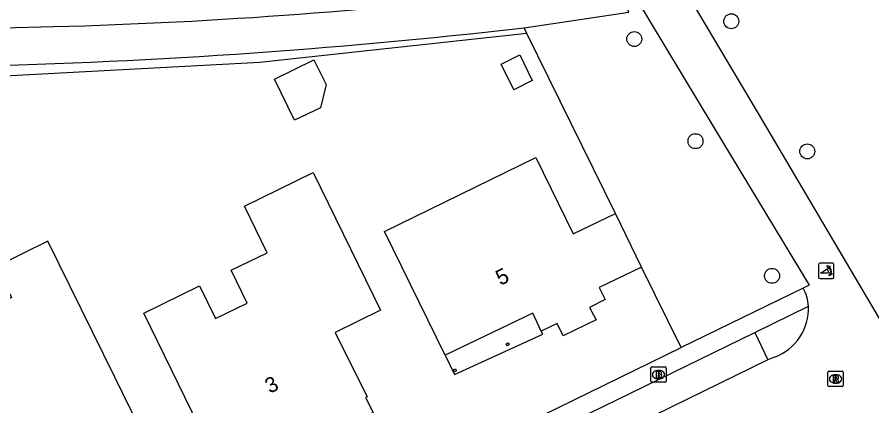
# Model space of a CAD drawing. Extents: x 160457 to 162082, y 388340 to 389736.
# Drawn here: x 160771.3 to 160827.1, y 389160.3 to 389185.7 of the extents above; entities that cross this region are included whole.
import ezdxf

# ---------------------------------------------------------------- set-up
doc = ezdxf.new("R2010")
doc.units = 0
for name, color, linetype in [('IMGEO_Berm_groen', 7, 'Continuous'), ('IMGEO_Boom', 7, 'Continuous'), ('IMGEO_Brandkraan', 7, 'Continuous'), ('IMGEO_Groenvoorziening', 7, 'Continuous'), ('IMGEO_Pand', 7, 'Continuous'), ('IMGEO_Pand_nummerreeks', 7, 'Continuous'), ('IMGEO_Pand_overbouw', 7, 'Continuous'), ('IMGEO_Parkeervlak_open', 7, 'Continuous'), ('IMGEO_Poller', 7, 'Continuous'), ('IMGEO_Rijbaan_lokaal_open', 7, 'Continuous'), ('IMGEO_Rioolput', 7, 'Continuous'), ('IMGEO_Voetpad_open', 7, 'Continuous'), ('IMGEO_Waterloop', 7, 'Continuous')]:
    doc.layers.add(name, color=color, linetype=linetype)

msp = doc.modelspace()

# ---------------------------------------------------------------- linework, layer by layer
at = {"layer": 'IMGEO_Berm_groen'}
for points in [[(160804.553, 389184.603), (160804.392, 389184.984)], [(160804.553, 389184.603), (160787.113, 389182.713), (160769.208, 389181.754)]]:
    msp.add_lwpolyline(points, dxfattribs=at)
at = {"layer": 'IMGEO_Boom'}
for centre in [(160817.906, 389185.403), (160811.574, 389184.242), (160815.57, 389177.567), (160822.867, 389176.901), (160820.567, 389168.766)]:
    msp.add_circle(centre, 0.489, dxfattribs=at)
at = {"layer": 'IMGEO_Brandkraan'}
for p, q in [((160812.653, 389161.883), (160812.653, 389162.735)), ((160812.728, 389162.809), (160813.58, 389162.809)), ((160813.141, 389162.589), (160813.166, 389162.589)), ((160813.654, 389162.735), (160813.654, 389161.883)), ((160813.164, 389162.029), (160813.139, 389162.029)), ((160813.58, 389161.809), (160812.728, 389161.809))]:
    msp.add_line(p, q, dxfattribs=at)
for points in [[(160812.653, 389161.883), (160812.653, 389162.735)], [(160812.728, 389162.809), (160813.58, 389162.809)], [(160813.654, 389162.735), (160813.654, 389161.883)], [(160813.001, 389162.509), (160813.001, 389162.109), (160813.214, 389162.109)], [(160813.232, 389162.509), (160813.001, 389162.509)], [(160813.18, 389162.428), (160813.126, 389162.428), (160813.126, 389162.352)], [(160813.126, 389162.352), (160813.179, 389162.352)], [(160813.188, 389162.276), (160813.126, 389162.276), (160813.126, 389162.195)], [(160813.126, 389162.195), (160813.188, 389162.195)], [(160813.58, 389161.809), (160812.728, 389161.809)]]:
    msp.add_lwpolyline(points, dxfattribs=at)
for centre, radius, start, end in [((160812.73, 389162.733), 0.0765, 91.552, 178.448), ((160812.73, 389162.733), 0.0765, 91.552, 178.448), ((160813.578, 389162.733), 0.0765, 1.552, 88.448), ((160813.578, 389162.733), 0.0765, 1.552, 88.448), ((160813.181, 389162.39), 0.0379, 267.8285, 90.9355), ((160813.189, 389162.235), 0.0404, 269.8759, 90.5077), ((160813.22, 389162.36), 0.251, 268.6676, 293.5347), ((160813.236, 389162.364), 0.145, 59.4692, 91.5367), ((160813.261, 389162.411), 0.0922, 285.5137, 58.1501), ((160813.266, 389162.219), 0.105, 301.3115, 78.989), ((160812.73, 389161.885), 0.0765, 181.552, 268.448), ((160812.73, 389161.885), 0.0765, 181.552, 268.448), ((160813.578, 389161.885), 0.0765, 271.552, 358.448), ((160813.578, 389161.885), 0.0765, 271.552, 358.448)]:
    msp.add_arc(centre, radius, start, end, dxfattribs=at)
for centre, major_axis, ratio, start_param, end_param in [((160813.14, 389162.309), (-0.387, 0.002), 0.722429, 4.712389, 7.853982), ((160813.165, 389162.309), (-0.39, 0.002), 0.717154, 1.570796, 4.712389)]:
    msp.add_ellipse(centre, major_axis=major_axis, ratio=ratio, start_param=start_param, end_param=end_param, dxfattribs=at)
at = {"layer": 'IMGEO_Groenvoorziening'}
for points in [[(160810.338, 389172.849), (160804.553, 389184.603)], [(160814.641, 389164.078), (160812.046, 389169.343)]]:
    msp.add_lwpolyline(points, dxfattribs=at)
at = {"layer": 'IMGEO_Pand'}
for points in [[(160802.88, 389182.606), (160804.094, 389183.199), (160804.913, 389181.523), (160803.699, 389180.929), (160802.88, 389182.606)], [(160789.393, 389178.93), (160788.076, 389181.625), (160790.659, 389182.888), (160791.45, 389181.273), (160791.075, 389179.753), (160789.393, 389178.93)], [(160812.046, 389169.343), (160809.283, 389168.004), (160809.664, 389167.222), (160808.656, 389166.694), (160809.077, 389165.891), (160806.931, 389164.851), (160806.543, 389165.658), (160805.503, 389165.157), (160804.938, 389166.331), (160799.221, 389163.579), (160795.268, 389171.669), (160805.146, 389176.496), (160807.575, 389171.51), (160810.338, 389172.849)], [(160786.116, 389173.316), (160790.611, 389175.514), (160794.997, 389166.524), (160792.05, 389165.066), (160794.131, 389160.859), (160794.033, 389160.81), (160794.519, 389159.828), (160790.977, 389158.09), (160790.295, 389159.48), (160787.963, 389158.335), (160788.645, 389156.945), (160785.103, 389155.207), (160784.619, 389156.196), (160784.52, 389156.148), (160779.539, 389166.333), (160783.179, 389168.114), (160784.226, 389165.974), (160786.303, 389166.99), (160785.256, 389169.129), (160787.602, 389170.277), (160786.116, 389173.316)], [(160812.046, 389169.343), (160810.338, 389172.849)], [(160770.913, 389167.34), (160766.093, 389164.973), (160769.46, 389158.12), (160764.579, 389155.723), (160763.713, 389157.379), (160763.53, 389157.283), (160768.461, 389147.223), (160768.653, 389147.312), (160767.854, 389148.996), (160772.758, 389151.408), (160773.654, 389149.585), (160778.486, 389151.968), (160777.597, 389153.778), (160780.741, 389155.321), (160781.171, 389154.495), (160781.352, 389154.589), (160777.644, 389162.14), (160773.277, 389171.033), (160769.911, 389169.38), (160770.913, 389167.34)], [(160803.217, 389164.322), (160803.344, 389164.392), (160803.412, 389164.269), (160803.286, 389164.198), (160803.217, 389164.322)], [(160799.776, 389162.635), (160799.906, 389162.693), (160799.968, 389162.556), (160799.838, 389162.498), (160799.776, 389162.635)]]:
    msp.add_lwpolyline(points, dxfattribs=at)
at = {"layer": 'IMGEO_Pand_overbouw'}
msp.add_lwpolyline([(160805.597, 389164.962), (160805.503, 389165.157), (160804.938, 389166.331), (160799.221, 389163.579), (160799.828, 389162.31)], close=True, dxfattribs=at)
at = {"layer": 'IMGEO_Parkeervlak_open'}
msp.add_lwpolyline([(160819.442, 389165.067), (160820.293, 389163.278)], dxfattribs=at)
at = {"layer": 'IMGEO_Poller'}
for p, q in [((160823.606, 389169.494), (160823.606, 389168.687)), ((160823.606, 389169.494), (160823.606, 389168.687)), ((160824.508, 389169.589), (160823.7, 389169.589)), ((160824.508, 389169.589), (160823.7, 389169.589)), ((160824.602, 389168.687), (160824.602, 389169.494)), ((160824.602, 389168.687), (160824.602, 389169.494)), ((160823.7, 389168.592), (160824.508, 389168.592)), ((160823.7, 389168.592), (160824.508, 389168.592))]:
    msp.add_line(p, q, dxfattribs=at)
for points in [[(160824.285, 389169.318), (160824.273, 389169.245), (160824.148, 389169.45)], [(160824.148, 389169.45), (160824.379, 389169.384), (160824.308, 389169.352)], [(160824.241, 389168.945), (160823.728, 389168.945), (160824.158, 389169.22)], [(160824.301, 389168.773), (160824.367, 389169.004), (160824.397, 389168.936)], [(160824.433, 389168.909), (160824.505, 389168.898), (160824.301, 389168.773)]]:
    msp.add_lwpolyline(points, dxfattribs=at)
for centre, radius, start, end in [((160823.7, 389169.494), 0.0946, 90, 180), ((160823.7, 389169.494), 0.0946, 90, 180), ((160823.927, 389169.005), 0.476, 351.7527, 41.1691), ((160823.927, 389169.005), 0.516, 349.3569, 42.2912), ((160824.508, 389169.494), 0.0946, 0, 90), ((160824.508, 389169.494), 0.0946, 0, 90), ((160823.7, 389168.687), 0.0946, 180, 270), ((160823.7, 389168.687), 0.0946, 180, 270), ((160823.913, 389168.995), 0.332, 351.3247, 42.4854), ((160824.508, 389168.687), 0.0946, 270, 0), ((160824.508, 389168.687), 0.0946, 270, 0)]:
    msp.add_arc(centre, radius, start, end, dxfattribs=at)
at = {"layer": 'IMGEO_Rijbaan_lokaal_open'}
for points in [[(160830.145, 389161.615), (160819.675, 389179.37), (160814.768, 389187.684)], [(160811.513, 389187.196), (160816.766, 389178.451), (160822.983, 389168.151), (160822.591, 389167.968)], [(160820.293, 389163.278), (160811.855, 389159.136), (160806.84, 389156.678)], [(160820.728, 389163.456), (160820.293, 389163.278)]]:
    msp.add_lwpolyline(points, dxfattribs=at)
for centre, radius, start, end in [((160820.317, 389166.644), 2.631, 2.9688, 30.2171), ((160819.553, 389166.641), 3.395, 290.2533, 2.3427)]:
    msp.add_arc(centre, radius, start, end, dxfattribs=at)
at = {"layer": 'IMGEO_Rioolput'}
for p, q in [((160824.29, 389162.526), (160825.142, 389162.526)), ((160824.215, 389161.6), (160824.215, 389162.452)), ((160824.703, 389162.306), (160824.728, 389162.306)), ((160825.216, 389162.452), (160825.216, 389161.6)), ((160825.142, 389161.526), (160824.29, 389161.526)), ((160824.726, 389161.746), (160824.701, 389161.746))]:
    msp.add_line(p, q, dxfattribs=at)
for points in [[(160824.29, 389162.526), (160825.142, 389162.526)], [(160824.215, 389161.6), (160824.215, 389162.452)], [(160824.804, 389162.224), (160824.552, 389162.226), (160824.552, 389161.826)], [(160824.552, 389161.826), (160824.676, 389161.826), (160824.676, 389161.988), (160824.687, 389161.988)], [(160824.73, 389162.145), (160824.676, 389162.145), (160824.676, 389162.064)], [(160824.676, 389162.064), (160824.728, 389162.064)], [(160825.216, 389162.452), (160825.216, 389161.6)], [(160825.142, 389161.526), (160824.29, 389161.526)], [(160824.734, 389161.959), (160824.805, 389161.826), (160824.945, 389161.826), (160824.88, 389161.952)]]:
    msp.add_lwpolyline(points, dxfattribs=at)
for centre, radius, start, end in [((160824.292, 389162.45), 0.0765, 91.552, 178.448), ((160824.292, 389162.45), 0.0765, 91.552, 178.448), ((160825.14, 389162.45), 0.0765, 1.552, 88.448), ((160825.14, 389162.45), 0.0765, 1.552, 88.448), ((160824.686, 389161.935), 0.0533, 26.0293, 88.6989), ((160824.712, 389162.253), 0.19, 274.7715, 282.9687), ((160824.736, 389162.049), 0.0964, 77.0061, 93.1865), ((160824.75, 389162.106), 0.0378, 276.6634, 79.6772), ((160824.803, 389162.114), 0.109, 350.3612, 89.416), ((160824.801, 389162.114), 0.112, 277.5842, 350.9817), ((160824.785, 389161.899), 0.108, 29.5134, 73.7905), ((160824.292, 389161.602), 0.0765, 181.552, 268.448), ((160824.292, 389161.602), 0.0765, 181.552, 268.448), ((160825.14, 389161.602), 0.0765, 271.552, 358.448), ((160825.14, 389161.602), 0.0765, 271.552, 358.448)]:
    msp.add_arc(centre, radius, start, end, dxfattribs=at)
for centre, major_axis, ratio, start_param, end_param in [((160824.702, 389162.026), (-0.387, 0.002), 0.722429, 4.712389, 7.853982), ((160824.727, 389162.026), (-0.39, 0.002), 0.717154, 1.570796, 4.712389)]:
    msp.add_ellipse(centre, major_axis=major_axis, ratio=ratio, start_param=start_param, end_param=end_param, dxfattribs=at)
at = {"layer": 'IMGEO_Voetpad_open'}
for points in [[(160822.591, 389167.968), (160814.641, 389164.078)], [(160819.442, 389165.067), (160822.945, 389166.78)], [(160805.972, 389158.485), (160819.442, 389165.067)], [(160769.455, 389141.97), (160814.641, 389164.078)]]:
    msp.add_lwpolyline(points, dxfattribs=at)
at = {"layer": 'IMGEO_Waterloop'}
for points in [[(160804.392, 389184.984), (160811.218, 389186.003), (160810.731, 389187.079)], [(160766.641, 389182.44), (160750.241, 389182.024), (160750.065, 389184.446), (160773.685, 389185.054)]]:
    msp.add_lwpolyline(points, dxfattribs=at)
for centre, radius, start, end in [((160764.406, 389523.184), 338.258, 271.57186, 276.99717), ((160758.973, 389577.604), 395.238, 271.11173, 276.59882)]:
    msp.add_arc(centre, radius, start, end, dxfattribs=at)

# ---------------------------------------------------------------- texts
at = {"layer": 'IMGEO_Pand_nummerreeks'}
for s, rotation, p in [('5', 25.7048, (160802.828, 389168.112)), ('3', 26.1508, (160787.771, 389161.049))]:
    msp.add_text(s, height=1, rotation=rotation, dxfattribs=at).set_placement(p)

doc.saveas('drawing.dxf')
